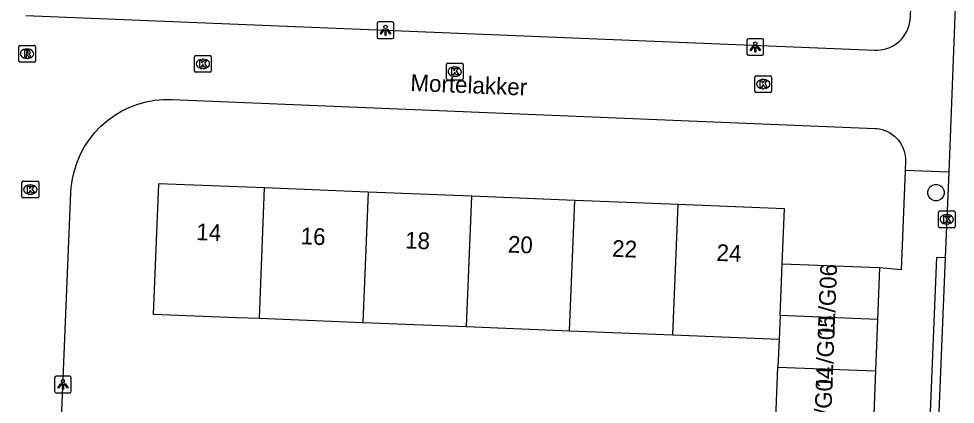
# Model space of a CAD drawing. Extents: x 161355 to 162026, y 386504 to 387459.
# Drawn here: x 161674.7 to 161730.7, y 386729.4 to 386752.4 of the extents above; entities that cross this region are included whole.
import ezdxf

# ---------------------------------------------------------------- set-up
doc = ezdxf.new("R2010")
doc.units = 0
for name, color, linetype in [('IMGEO_Boom', 7, 'Continuous'), ('IMGEO_Kolk', 7, 'Continuous'), ('IMGEO_Lichtpunt', 7, 'Continuous'), ('IMGEO_Openbare_ruimte_label', 7, 'Continuous'), ('IMGEO_Pand', 7, 'Continuous'), ('IMGEO_Pand_nummerreeks', 7, 'Continuous'), ('IMGEO_Rijbaan_lokaal_open', 7, 'Continuous'), ('IMGEO_Rioolput', 7, 'Continuous'), ('IMGEO_Voetpad_open', 7, 'Continuous')]:
    doc.layers.add(name, color=color, linetype=linetype)

msp = doc.modelspace()

# ---------------------------------------------------------------- linework, layer by layer
at = {"layer": 'IMGEO_Boom'}
msp.add_circle((161729.544, 386742.024), 0.489, dxfattribs=at)
at = {"layer": 'IMGEO_Kolk'}
for p, q in [((161685.176, 386749.308), (161685.176, 386750.16)), ((161685.251, 386750.234), (161686.103, 386750.234)), ((161685.664, 386750.014), (161685.689, 386750.014)), ((161686.177, 386750.16), (161686.177, 386749.308)), ((161686.103, 386749.234), (161685.251, 386749.234)), ((161685.687, 386749.454), (161685.662, 386749.454)), ((161700.248, 386748.843), (161700.248, 386749.695)), ((161700.323, 386749.769), (161701.175, 386749.769)), ((161700.736, 386749.549), (161700.761, 386749.549)), ((161701.249, 386749.695), (161701.249, 386748.843)), ((161701.175, 386748.769), (161700.323, 386748.769)), ((161700.759, 386748.989), (161700.734, 386748.989)), ((161718.706, 386748.096), (161718.706, 386748.948)), ((161718.781, 386749.022), (161719.633, 386749.022)), ((161719.194, 386748.802), (161719.219, 386748.802)), ((161719.707, 386748.948), (161719.707, 386748.096)), ((161719.217, 386748.242), (161719.192, 386748.242)), ((161719.633, 386748.022), (161718.781, 386748.022)), ((161674.853, 386741.784), (161674.853, 386742.636)), ((161674.928, 386742.71), (161675.78, 386742.71)), ((161675.854, 386742.636), (161675.854, 386741.784)), ((161675.341, 386742.49), (161675.366, 386742.49)), ((161675.78, 386741.71), (161674.928, 386741.71)), ((161675.364, 386741.93), (161675.339, 386741.93)), ((161729.689, 386740.001), (161729.689, 386740.853)), ((161729.764, 386740.927), (161730.616, 386740.927)), ((161730.69, 386740.853), (161730.69, 386740.001)), ((161730.177, 386740.707), (161730.202, 386740.707)), ((161730.616, 386739.927), (161729.764, 386739.927)), ((161730.2, 386740.147), (161730.175, 386740.147))]:
    msp.add_line(p, q, dxfattribs=at)
for points in [[(161685.176, 386749.308), (161685.176, 386750.16)], [(161685.251, 386750.234), (161686.103, 386750.234)], [(161685.497, 386749.934), (161685.62, 386749.934), (161685.62, 386749.783), (161685.75, 386749.934), (161685.914, 386749.934), (161685.768, 386749.783), (161685.921, 386749.534), (161685.769, 386749.534), (161685.684, 386749.698), (161685.62, 386749.631), (161685.62, 386749.534), (161685.497, 386749.534), (161685.497, 386749.934)], [(161686.177, 386750.16), (161686.177, 386749.308)], [(161686.103, 386749.234), (161685.251, 386749.234)], [(161700.248, 386748.843), (161700.248, 386749.695)], [(161700.323, 386749.769), (161701.175, 386749.769)], [(161700.569, 386749.469), (161700.692, 386749.469), (161700.692, 386749.318), (161700.822, 386749.469), (161700.986, 386749.469), (161700.84, 386749.318), (161700.993, 386749.069), (161700.841, 386749.069), (161700.756, 386749.233), (161700.692, 386749.166), (161700.692, 386749.069), (161700.569, 386749.069), (161700.569, 386749.469)], [(161701.249, 386749.695), (161701.249, 386748.843)], [(161701.175, 386748.769), (161700.323, 386748.769)], [(161718.706, 386748.096), (161718.706, 386748.948)], [(161718.781, 386749.022), (161719.633, 386749.022)], [(161719.027, 386748.722), (161719.15, 386748.722), (161719.15, 386748.571), (161719.28, 386748.722), (161719.444, 386748.722), (161719.298, 386748.571), (161719.451, 386748.322), (161719.299, 386748.322), (161719.214, 386748.486), (161719.15, 386748.419), (161719.15, 386748.322), (161719.027, 386748.322), (161719.027, 386748.722)], [(161719.707, 386748.948), (161719.707, 386748.096)], [(161719.633, 386748.022), (161718.781, 386748.022)], [(161674.853, 386741.784), (161674.853, 386742.636)], [(161674.928, 386742.71), (161675.78, 386742.71)], [(161675.854, 386742.636), (161675.854, 386741.784)], [(161675.174, 386742.41), (161675.297, 386742.41), (161675.297, 386742.259), (161675.427, 386742.41), (161675.591, 386742.41), (161675.445, 386742.259), (161675.598, 386742.01), (161675.446, 386742.01), (161675.361, 386742.174), (161675.297, 386742.107), (161675.297, 386742.01), (161675.174, 386742.01), (161675.174, 386742.41)], [(161675.78, 386741.71), (161674.928, 386741.71)], [(161729.689, 386740.001), (161729.689, 386740.853)], [(161729.764, 386740.927), (161730.616, 386740.927)], [(161730.69, 386740.853), (161730.69, 386740.001)], [(161730.01, 386740.627), (161730.133, 386740.627), (161730.133, 386740.476), (161730.263, 386740.627), (161730.427, 386740.627), (161730.281, 386740.476), (161730.434, 386740.227), (161730.282, 386740.227), (161730.197, 386740.391), (161730.133, 386740.324), (161730.133, 386740.227), (161730.01, 386740.227), (161730.01, 386740.627)], [(161730.616, 386739.927), (161729.764, 386739.927)]]:
    msp.add_lwpolyline(points, dxfattribs=at)
for centre, start, end in [((161685.253, 386750.158), 91.552, 178.448), ((161685.253, 386750.158), 91.552, 178.448), ((161686.101, 386750.158), 1.552, 88.448), ((161686.101, 386750.158), 1.552, 88.448), ((161685.253, 386749.31), 181.552, 268.448), ((161685.253, 386749.31), 181.552, 268.448), ((161686.101, 386749.31), 271.552, 358.448), ((161686.101, 386749.31), 271.552, 358.448), ((161700.325, 386749.693), 91.552, 178.448), ((161700.325, 386749.693), 91.552, 178.448), ((161701.173, 386749.693), 1.552, 88.448), ((161701.173, 386749.693), 1.552, 88.448), ((161700.325, 386748.845), 181.552, 268.448), ((161700.325, 386748.845), 181.552, 268.448), ((161701.173, 386748.845), 271.552, 358.448), ((161701.173, 386748.845), 271.552, 358.448), ((161718.783, 386748.946), 91.552, 178.448), ((161718.783, 386748.946), 91.552, 178.448), ((161719.631, 386748.946), 1.552, 88.448), ((161719.631, 386748.946), 1.552, 88.448), ((161718.783, 386748.098), 181.552, 268.448), ((161718.783, 386748.098), 181.552, 268.448), ((161719.631, 386748.098), 271.552, 358.448), ((161719.631, 386748.098), 271.552, 358.448), ((161674.93, 386742.634), 91.552, 178.448), ((161674.93, 386742.634), 91.552, 178.448), ((161675.778, 386742.634), 1.552, 88.448), ((161675.778, 386742.634), 1.552, 88.448), ((161674.93, 386741.786), 181.552, 268.448), ((161674.93, 386741.786), 181.552, 268.448), ((161675.778, 386741.786), 271.552, 358.448), ((161675.778, 386741.786), 271.552, 358.448), ((161729.766, 386740.851), 91.552, 178.448), ((161729.766, 386740.851), 91.552, 178.448), ((161730.614, 386740.851), 1.552, 88.448), ((161730.614, 386740.851), 1.552, 88.448), ((161729.766, 386740.003), 181.552, 268.448), ((161729.766, 386740.003), 181.552, 268.448), ((161730.614, 386740.003), 271.552, 358.448), ((161730.614, 386740.003), 271.552, 358.448)]:
    msp.add_arc(centre, 0.0765, start, end, dxfattribs=at)
for centre, major_axis, ratio, start_param, end_param in [((161685.663, 386749.734), (-0.387, 0.002), 0.722429, 4.712389, 7.853982), ((161685.688, 386749.734), (-0.39, 0.002), 0.717154, 1.570796, 4.712389), ((161700.735, 386749.269), (-0.387, 0.002), 0.722429, 4.712389, 7.853982), ((161700.76, 386749.269), (-0.39, 0.002), 0.717154, 1.570796, 4.712389), ((161719.193, 386748.522), (-0.387, 0.002), 0.722429, 4.712389, 7.853982), ((161719.218, 386748.522), (-0.39, 0.002), 0.717154, 1.570796, 4.712389), ((161675.34, 386742.21), (-0.387, 0.002), 0.722429, 4.712389, 7.853982), ((161675.365, 386742.21), (-0.39, 0.002), 0.717154, 1.570796, 4.712389), ((161730.176, 386740.427), (-0.387, 0.002), 0.722429, 4.712389, 7.853982), ((161730.201, 386740.427), (-0.39, 0.002), 0.717154, 1.570796, 4.712389)]:
    msp.add_ellipse(centre, major_axis=major_axis, ratio=ratio, start_param=start_param, end_param=end_param, dxfattribs=at)
at = {"layer": 'IMGEO_Lichtpunt'}
for p, q in [((161696.105, 386752.148), (161696.105, 386751.341)), ((161696.105, 386752.148), (161696.105, 386751.341)), ((161697.007, 386752.243), (161696.199, 386752.243)), ((161697.007, 386752.243), (161696.199, 386752.243)), ((161697.101, 386751.341), (161697.101, 386752.148)), ((161697.101, 386751.341), (161697.101, 386752.148)), ((161696.199, 386751.247), (161697.007, 386751.247)), ((161696.199, 386751.247), (161697.007, 386751.247)), ((161718.232, 386751.148), (161718.232, 386750.341)), ((161718.232, 386751.148), (161718.232, 386750.341)), ((161719.134, 386751.243), (161718.326, 386751.243)), ((161719.134, 386751.243), (161718.326, 386751.243)), ((161719.228, 386750.341), (161719.228, 386751.148)), ((161719.228, 386750.341), (161719.228, 386751.148)), ((161718.326, 386750.247), (161719.134, 386750.247)), ((161718.326, 386750.247), (161719.134, 386750.247)), ((161676.806, 386730.941), (161676.806, 386730.134)), ((161676.806, 386730.941), (161676.806, 386730.134)), ((161677.708, 386731.036), (161676.9, 386731.036)), ((161677.708, 386731.036), (161676.9, 386731.036)), ((161677.802, 386730.134), (161677.802, 386730.941)), ((161677.802, 386730.134), (161677.802, 386730.941)), ((161676.9, 386730.04), (161677.708, 386730.04)), ((161676.9, 386730.04), (161677.708, 386730.04))]:
    msp.add_line(p, q, dxfattribs=at)
for points in [[(161696.479, 386751.812), (161696.518, 386751.784), (161696.33, 386751.522), (161696.292, 386751.549), (161696.479, 386751.812)], [(161696.581, 386751.764), (161696.628, 386751.764), (161696.628, 386751.442), (161696.581, 386751.442), (161696.581, 386751.764)], [(161696.691, 386751.784), (161696.729, 386751.811), (161696.916, 386751.549), (161696.877, 386751.521), (161696.691, 386751.784)], [(161718.606, 386750.812), (161718.645, 386750.784), (161718.457, 386750.522), (161718.419, 386750.549), (161718.606, 386750.812)], [(161718.708, 386750.764), (161718.755, 386750.764), (161718.755, 386750.442), (161718.708, 386750.442), (161718.708, 386750.764)], [(161718.818, 386750.784), (161718.856, 386750.811), (161719.043, 386750.549), (161719.004, 386750.521), (161718.818, 386750.784)], [(161677.18, 386730.605), (161677.219, 386730.577), (161677.031, 386730.315), (161676.993, 386730.342), (161677.18, 386730.605)], [(161677.282, 386730.557), (161677.329, 386730.557), (161677.329, 386730.235), (161677.282, 386730.235), (161677.282, 386730.557)], [(161677.392, 386730.577), (161677.43, 386730.604), (161677.617, 386730.342), (161677.578, 386730.314), (161677.392, 386730.577)]]:
    msp.add_lwpolyline(points, dxfattribs=at)
for centre in [(161696.604, 386751.946), (161718.731, 386750.946), (161677.305, 386730.739)]:
    msp.add_circle(centre, 0.0994, dxfattribs=at)
for centre, start, end in [((161696.199, 386752.148), 90, 180), ((161696.199, 386752.148), 90, 180), ((161697.007, 386752.148), 0, 90), ((161697.007, 386752.148), 0, 90), ((161696.199, 386751.341), 180, 270), ((161696.199, 386751.341), 180, 270), ((161697.007, 386751.341), 270, 0), ((161697.007, 386751.341), 270, 360), ((161718.326, 386751.148), 90, 180), ((161718.326, 386751.148), 90, 180), ((161719.134, 386751.148), 0, 90), ((161719.134, 386751.148), 0, 90), ((161718.326, 386750.341), 180, 270), ((161718.326, 386750.341), 180, 270), ((161719.134, 386750.341), 270, 0), ((161719.134, 386750.341), 270, 360), ((161676.9, 386730.941), 90, 180), ((161676.9, 386730.941), 90, 180), ((161677.708, 386730.941), 0, 90), ((161677.708, 386730.941), 0, 90), ((161676.9, 386730.134), 180, 270), ((161676.9, 386730.134), 180, 270), ((161677.708, 386730.134), 270, 0), ((161677.708, 386730.134), 270, 360)]:
    msp.add_arc(centre, 0.0946, start, end, dxfattribs=at)
at = {"layer": 'IMGEO_Pand'}
for points in [[(161689.374, 386742.307), (161683.015, 386742.562), (161682.702, 386734.758), (161687.698, 386734.558), (161689.062, 386734.503)], [(161689.062, 386734.503), (161689.374, 386742.307)], [(161695.559, 386742.06), (161689.374, 386742.307)], [(161695.559, 386742.06), (161695.247, 386734.256)], [(161701.745, 386741.812), (161695.559, 386742.06)], [(161701.745, 386741.812), (161701.433, 386734.008)], [(161707.93, 386741.564), (161701.745, 386741.812)], [(161707.618, 386733.76), (161707.93, 386741.564)], [(161714.115, 386741.317), (161707.93, 386741.564)], [(161713.803, 386733.512), (161714.115, 386741.317)], [(161720.345, 386737.752), (161720.477, 386741.062), (161714.115, 386741.317)], [(161720.213, 386734.667), (161720.345, 386737.752)], [(161726.173, 386737.518), (161720.345, 386737.752)], [(161726.173, 386737.518), (161726.049, 386734.433)], [(161720.213, 386734.667), (161720.152, 386733.258)], [(161726.049, 386734.433), (161720.213, 386734.667)], [(161689.062, 386734.503), (161695.247, 386734.256)], [(161695.247, 386734.256), (161701.433, 386734.008)], [(161726.049, 386734.433), (161725.926, 386731.349)], [(161701.433, 386734.008), (161707.618, 386733.76)], [(161707.618, 386733.76), (161713.803, 386733.512)], [(161713.803, 386733.512), (161720.152, 386733.258)], [(161720.152, 386733.258), (161720.085, 386731.583)], [(161719.961, 386728.498), (161720.085, 386731.583)], [(161720.085, 386731.583), (161725.926, 386731.349)], [(161725.926, 386731.349), (161725.802, 386728.264)]]:
    msp.add_lwpolyline(points, dxfattribs=at)
at = {"layer": 'IMGEO_Rijbaan_lokaal_open'}
for points in [[(161675.083, 386752.632), (161725.889, 386750.559), (161726.072, 386750.559), (161726.253, 386750.576), (161726.433, 386750.609), (161726.609, 386750.658), (161726.78, 386750.722), (161726.944, 386750.802), (161727.101, 386750.896), (161727.248, 386751.003), (161727.386, 386751.123), (161727.512, 386751.255), (161727.626, 386751.398), (161727.727, 386751.55), (161727.813, 386751.711), (161727.885, 386751.879), (161727.942, 386752.052), (161727.983, 386752.23), (161728.008, 386752.411), (161728.015, 386752.514), (161728.041, 386753.15)], [(161730.697, 386753.106), (161730.304, 386743.254)], [(161676.9, 386720.715), (161677.78, 386742.025), (161677.8, 386742.327), (161677.87, 386742.843), (161677.987, 386743.35), (161678.148, 386743.845), (161678.353, 386744.323), (161678.6, 386744.781), (161678.886, 386745.215), (161679.211, 386745.622), (161679.57, 386745.999), (161679.962, 386746.341), (161680.382, 386746.648), (161680.828, 386746.915), (161681.297, 386747.142), (161681.784, 386747.326), (161682.285, 386747.466), (161682.797, 386747.56), (161683.315, 386747.608), (161683.835, 386747.61), (161725.895, 386745.87), (161725.986, 386745.864), (161726.154, 386745.842), (161726.32, 386745.804), (161726.481, 386745.752), (161726.637, 386745.686), (161726.787, 386745.606), (161726.928, 386745.513), (161727.061, 386745.407), (161727.184, 386745.29), (161727.296, 386745.163), (161727.396, 386745.026), (161727.484, 386744.881), (161727.558, 386744.729), (161727.619, 386744.57), (161727.665, 386744.407), (161727.696, 386744.24), (161727.712, 386744.072), (161727.713, 386743.902), (161727.692, 386743.358)], [(161730.304, 386743.254), (161727.692, 386743.358)], [(161730.304, 386743.254), (161730.096, 386738.148)], [(161730.096, 386738.148), (161729.261, 386717.657)]]:
    msp.add_lwpolyline(points, dxfattribs=at)
at = {"layer": 'IMGEO_Rioolput'}
for p, q in [((161674.658, 386749.918), (161674.658, 386750.77)), ((161674.733, 386750.844), (161675.585, 386750.844)), ((161675.146, 386750.624), (161675.171, 386750.624)), ((161675.659, 386750.77), (161675.659, 386749.918)), ((161675.585, 386749.844), (161674.733, 386749.844)), ((161675.169, 386750.064), (161675.144, 386750.064))]:
    msp.add_line(p, q, dxfattribs=at)
for points in [[(161674.658, 386749.918), (161674.658, 386750.77)], [(161674.733, 386750.844), (161675.585, 386750.844)], [(161675.247, 386750.542), (161674.995, 386750.544), (161674.995, 386750.144)], [(161675.173, 386750.463), (161675.119, 386750.463), (161675.119, 386750.382)], [(161675.119, 386750.382), (161675.171, 386750.382)], [(161675.659, 386750.77), (161675.659, 386749.918)], [(161675.585, 386749.844), (161674.733, 386749.844)], [(161674.995, 386750.144), (161675.119, 386750.144), (161675.119, 386750.306), (161675.13, 386750.306)], [(161675.177, 386750.277), (161675.248, 386750.144), (161675.388, 386750.144), (161675.323, 386750.27)]]:
    msp.add_lwpolyline(points, dxfattribs=at)
for centre, radius, start, end in [((161674.735, 386750.768), 0.0765, 91.552, 178.448), ((161674.735, 386750.768), 0.0765, 91.552, 178.448), ((161675.155, 386750.571), 0.19, 274.7715, 282.9687), ((161675.179, 386750.367), 0.0964, 77.0061, 93.1865), ((161675.193, 386750.424), 0.0378, 276.6634, 79.6772), ((161675.246, 386750.432), 0.109, 350.3612, 89.416), ((161675.244, 386750.432), 0.112, 277.5842, 350.9817), ((161675.583, 386750.768), 0.0765, 1.552, 88.448), ((161675.583, 386750.768), 0.0765, 1.552, 88.448), ((161674.735, 386749.92), 0.0765, 181.552, 268.448), ((161674.735, 386749.92), 0.0765, 181.552, 268.448), ((161675.129, 386750.253), 0.0533, 26.0293, 88.6989), ((161675.228, 386750.217), 0.108, 29.5134, 73.7905), ((161675.583, 386749.92), 0.0765, 271.552, 358.448), ((161675.583, 386749.92), 0.0765, 271.552, 358.448)]:
    msp.add_arc(centre, radius, start, end, dxfattribs=at)
for centre, major_axis, ratio, start_param, end_param in [((161675.145, 386750.344), (-0.387, 0.002), 0.722429, 4.712389, 7.853982), ((161675.17, 386750.344), (-0.39, 0.002), 0.717154, 1.570796, 4.712389)]:
    msp.add_ellipse(centre, major_axis=major_axis, ratio=ratio, start_param=start_param, end_param=end_param, dxfattribs=at)
at = {"layer": 'IMGEO_Voetpad_open'}
for points in [[(161727.692, 386743.358), (161727.465, 386737.396), (161726.173, 386737.518)], [(161729.261, 386717.657), (161728.763, 386717.677), (161729.6, 386738.168), (161730.096, 386738.148)]]:
    msp.add_lwpolyline(points, dxfattribs=at)

# ---------------------------------------------------------------- texts
at = {"layer": 'IMGEO_Openbare_ruimte_label'}
msp.add_text('Mortelakker', height=1, rotation=357.6498, dxfattribs=at).set_placement((161698.08, 386748.118))
at = {"layer": 'IMGEO_Pand_nummerreeks'}
for s, rotation, p in [('14', 357.7071, (161685.271, 386739.189)), ('16', 357.7071, (161691.514, 386738.939)), ('18', 357.7071, (161697.761, 386738.689)), ('20', 357.7082, (161703.913, 386738.443)), ('22', 357.7071, (161710.151, 386738.193)), ('24', 357.7071, (161716.398, 386737.943)), ('11/G06', 87.8012, (161723.46, 386733.355)), ('11/G05', 87.8012, (161723.342, 386730.282)), ('11/G04', 87.8012, (161723.224, 386727.21))]:
    msp.add_text(s, height=1, rotation=rotation, dxfattribs=at).set_placement(p)

doc.saveas('drawing.dxf')
